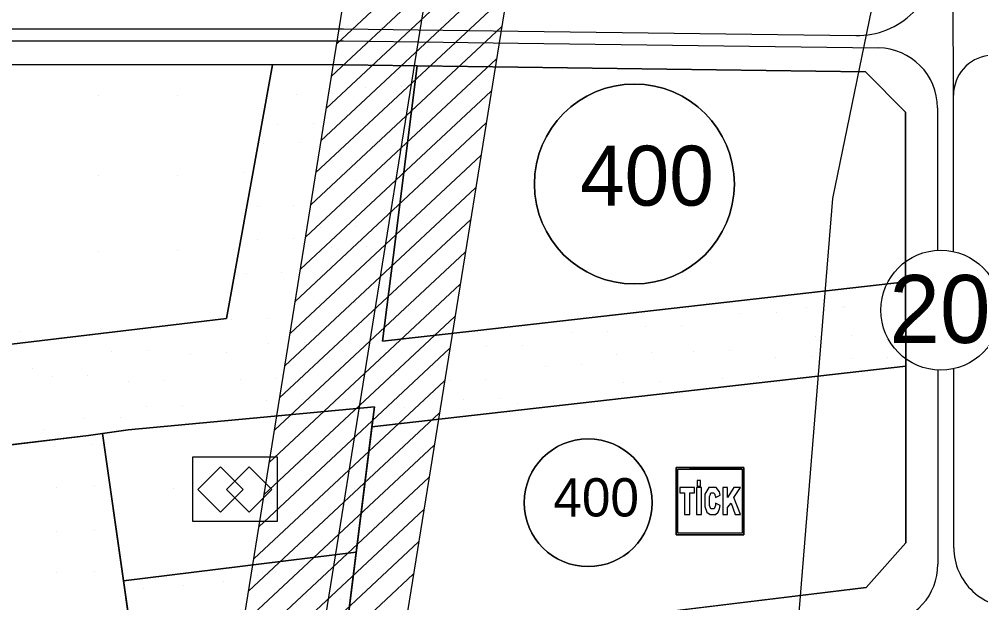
# Model space of a CAD drawing. Extents: x 419109 to 421295, y 4452223 to 4457798.
# Drawn here: x 419571.2 to 419811.7, y 4453711.7 to 4453857.7 of the extents above; entities that cross this region are included whole.
import ezdxf

# ---------------------------------------------------------------- set-up
doc = ezdxf.new("R2010")
doc.units = 0
for name, color, linetype in [('ADAKENARI', 7, 'Continuous'), ('Default', 7, 'Continuous'), ('KALDIRIM', 7, 'Continuous'), ('KD_DAIRE', 7, 'Continuous'), ('KD_YGEN', 7, 'Continuous'), ('LJ_SEMBOL', 7, 'Continuous'), ('PL_AYA_PARK_DINLENME', 7, 'Continuous'), ('PL_EĞİTİM', 7, 'Continuous'), ('PL_KON_MEV_400', 7, 'Continuous'), ('PL_SAY_DINI_TESIS', 7, 'Continuous'), ('PL_SAY_KULTUR_TESIS', 7, 'Continuous'), ('PL_TİCK', 7, 'Continuous'), ('SIT_TR_KULTUR', 7, 'Continuous'), ('SM_TAKS', 7, 'Continuous'), ('SN_KENTSEL_DONUSUM', 7, 'Continuous'), ('TA_ENH_154', 7, 'Continuous'), ('TA_ENH_KORUMA', 7, 'Continuous'), ('TA_ENH_TARAMA', 7, 'Continuous'), ('TR_DINITESIS', 7, 'Continuous'), ('TR_EĞİTİM', 7, 'Continuous'), ('TR_ILKEGITIM', 7, 'Continuous'), ('TR_ORTAEGITIM', 7, 'Continuous'), ('TR_PARKALANI', 7, 'Continuous'), ('TR_TİCK', 7, 'Continuous'), ('TR_YUKSEKYOGUNKONUT', 7, 'Continuous')]:
    doc.layers.add(name, color=color, linetype=linetype)

# ---------------------------------------------------------------- blocks, each defined once
blk = doc.blocks.new('POINT_DISPLAY')
at = {"layer": 'Default'}
blk.add_line((0, 0), (0, 0), dxfattribs=at)

msp = doc.modelspace()

# ---------------------------------------------------------------- linework, layer by layer
at = {"layer": 'ADAKENARI'}
for p, q in [((419490.86, 4453846.36), (419652.25, 4453846.31)), ((419634.56, 4453846.32), (419623.03, 4453782.84)), ((419652.25, 4453846.31), (419695.91, 4453845.73)), ((419670.71, 4453846.06), (419664.72, 4453798.1)), ((419695.91, 4453845.73), (419782.84, 4453844.57)), ((419782.84, 4453844.57), (419792.84, 4453834.44)), ((419792.84, 4453834.44), (419792.92, 4453726.7)), ((419662.1, 4453777.13), (419664.72, 4453798.1)), ((419685.88, 4453779.84), (419792.87, 4453792.02)), ((419623.03, 4453782.84), (419506.18, 4453768.89)), ((419662.1, 4453777.13), (419685.88, 4453779.84)), ((419659.43, 4453755.69), (419792.89, 4453770.88)), ((419660.06, 4453760.73), (419598.46, 4453754.96)), ((419660.06, 4453760.73), (419652.43, 4453699.63)), ((419509.89, 4453744.15), (419588.56, 4453753.54)), ((419588.56, 4453753.54), (419598.46, 4453754.96)), ((419592.02, 4453754.04), (419600.67, 4453693.58)), ((419783, 4453715.49), (419792.92, 4453726.7)), ((419655.51, 4453724.36), (419597.31, 4453717.13)), ((419783, 4453715.49), (419638.85, 4453697.99))]:
    msp.add_line(p, q, dxfattribs=at)
at = {"layer": 'KALDIRIM'}
for p, q in [((419804.84, 4453838.69), (419804.72, 4453884.04)), ((419542.31, 4453855.34), (419652.35, 4453855.31)), ((419652.27, 4453855.31), (419696.03, 4453854.73)), ((419696.03, 4453854.73), (419780.45, 4453853.61)), ((419542.37, 4453852.34), (419652.25, 4453852.31)), ((419652.33, 4453852.31), (419695.99, 4453851.73)), ((419695.99, 4453851.73), (419786.04, 4453850.53)), ((419804.87, 4453799.54), (419804.84, 4453838.69)), ((419800.84, 4453835.54), (419800.87, 4453799.87)), ((419800.89, 4453769.91), (419800.93, 4453721.29)), ((419804.92, 4453725.46), (419804.89, 4453770.24))]:
    msp.add_line(p, q, dxfattribs=at)
for centre, radius, start, end in [((419780.72, 4453873.6), 20, 269.2384, 359.9995), ((419785.84, 4453835.53), 15, 0.0427, 89.2384), ((419814.84, 4453838.7), 10, 97.1689, 180.0425), ((419819.92, 4453725.47), 15, 180.0425, 273.9541), ((419785.93, 4453721.28), 15, 276.4938, 0.0427)]:
    msp.add_arc(centre, radius, start, end, dxfattribs=at)
at = {"layer": 'KD_DAIRE'}
msp.add_circle((419801.66, 4453784.89), 15, dxfattribs=at)
at = {"layer": 'LJ_SEMBOL'}
for points in [[(419735.51, 4453745.55), (419751.97, 4453745.13), (419751.97, 4453729.1), (419735.94, 4453729.1), (419735.94, 4453745.13), (419751.97, 4453745.13), (419735.51, 4453745.55), (419735.51, 4453728.67), (419752.39, 4453728.67), (419752.39, 4453745.55), (419735.51, 4453745.55)], [(419736.39, 4453740.55), (419736.39, 4453739.15), (419737.57, 4453739.15), (419737.57, 4453733.8), (419738.92, 4453733.8), (419738.92, 4453739.15), (419740.11, 4453739.15), (419740.11, 4453740.55), (419736.39, 4453740.55)], [(419740.61, 4453740.55), (419740.61, 4453733.8), (419741.79, 4453733.8), (419741.79, 4453740.55), (419740.61, 4453740.55)], [(419740.78, 4453742.24), (419740.78, 4453740.83), (419741.62, 4453740.83), (419741.62, 4453742.24), (419740.78, 4453742.24)], [(419745.34, 4453736.62), (419745.34, 4453736.05), (419745, 4453735.21), (419744.66, 4453735.21), (419744.16, 4453735.21), (419743.82, 4453736.05), (419743.82, 4453737.46), (419743.82, 4453738.3), (419743.99, 4453738.58), (419744.16, 4453739.15), (419744.66, 4453739.15), (419744.83, 4453739.15), (419745.17, 4453738.87), (419745.17, 4453738.58), (419745.34, 4453738.3), (419745.34, 4453738.02), (419746.52, 4453738.58), (419746.35, 4453739.43), (419745.51, 4453740.55), (419744.83, 4453740.55), (419743.65, 4453740.55), (419742.64, 4453738.87), (419742.64, 4453737.46), (419742.64, 4453735.77), (419743.14, 4453734.37), (419743.99, 4453733.8), (419744.83, 4453733.8), (419745.34, 4453733.8), (419746.01, 4453734.37), (419746.35, 4453735.21), (419746.52, 4453736.05), (419745.34, 4453736.62)], [(419747.19, 4453740.55), (419747.19, 4453733.8), (419748.37, 4453733.8), (419748.37, 4453735.49), (419749.22, 4453736.62), (419750.23, 4453733.8), (419751.58, 4453733.8), (419749.89, 4453738.02), (419751.58, 4453740.55), (419749.89, 4453740.55), (419748.37, 4453738.02), (419748.37, 4453740.55), (419747.19, 4453740.55)]]:
    msp.add_lwpolyline(points, dxfattribs=at)
at = {"layer": 'PL_AYA_PARK_DINLENME'}
for points in [[(419792.89, 4453770.88), (419792.87, 4453792.02), (419685.88, 4453779.84), (419662.1, 4453777.13), (419664.72, 4453798.1), (419670.71, 4453846.06), (419652.25, 4453846.31), (419634.56, 4453846.32), (419623.03, 4453782.84), (419506.35, 4453768.91), (419507.84, 4453758.46), (419367.01, 4453736.1), (419337.02, 4453731.34), (419340.05, 4453710.55), (419510.82, 4453737.67), (419509.89, 4453744.15), (419588.56, 4453753.54), (419592.02, 4453754.04), (419598.46, 4453754.96), (419660.06, 4453760.73), (419659.43, 4453755.69), (419792.89, 4453770.88)], [(419597.31, 4453717.13), (419600.67, 4453693.58), (419638.85, 4453697.99), (419652.43, 4453699.63), (419655.51, 4453724.36), (419597.31, 4453717.13)]]:
    msp.add_lwpolyline(points, dxfattribs=at)
at = {"layer": 'PL_EĞİTİM'}
msp.add_lwpolyline([(419506.35, 4453768.91), (419623.03, 4453782.84), (419634.56, 4453846.32), (419495.26, 4453846.36), (419506.35, 4453768.91)], dxfattribs=at)
at = {"layer": 'PL_KON_MEV_400'}
msp.add_lwpolyline([(419792.87, 4453792.02), (419792.84, 4453834.44), (419782.84, 4453844.57), (419695.91, 4453845.73), (419670.71, 4453846.06), (419664.72, 4453798.1), (419662.1, 4453777.13), (419685.88, 4453779.84), (419792.87, 4453792.02)], dxfattribs=at)
at = {"layer": 'PL_SAY_DINI_TESIS'}
msp.add_lwpolyline([(419592.02, 4453754.04), (419588.56, 4453753.54), (419509.89, 4453744.15), (419510.82, 4453737.67), (419518.63, 4453683.04), (419590.74, 4453692.44), (419600.67, 4453693.58), (419597.31, 4453717.13), (419592.02, 4453754.04)], dxfattribs=at)
at = {"layer": 'PL_SAY_KULTUR_TESIS'}
msp.add_lwpolyline([(419655.51, 4453724.36), (419659.43, 4453755.69), (419660.06, 4453760.73), (419598.46, 4453754.96), (419592.02, 4453754.04), (419597.31, 4453717.13), (419655.51, 4453724.36)], dxfattribs=at)
at = {"layer": 'PL_TİCK'}
msp.add_lwpolyline([(419652.43, 4453699.63), (419783, 4453715.49), (419792.92, 4453726.7), (419792.89, 4453770.88), (419659.43, 4453755.69), (419655.51, 4453724.36), (419652.43, 4453699.63)], dxfattribs=at)
at = {"layer": 'SIT_TR_KULTUR'}
for p, q in [((419621.57, 4453745.69), (419615.91, 4453740.03)), ((419627.22, 4453740.03), (419621.57, 4453745.69)), ((419628.72, 4453745.69), (419623.06, 4453740.03)), ((419634.37, 4453740.03), (419628.72, 4453745.69)), ((419621.57, 4453734.38), (419615.91, 4453740.03)), ((419627.22, 4453740.03), (419621.57, 4453734.38)), ((419628.72, 4453734.38), (419623.06, 4453740.03)), ((419634.37, 4453740.03), (419628.72, 4453734.38))]:
    msp.add_line(p, q, dxfattribs=at)
msp.add_lwpolyline([(419614.68, 4453748.18), (419635.72, 4453748.18), (419635.72, 4453731.97), (419614.68, 4453731.97)], close=True, dxfattribs=at)
msp.add_lwpolyline([(419625.14, 4453742.12), (419623.06, 4453740.03), (419625.14, 4453737.95), (419627.22, 4453740.03), (419625.14, 4453742.12)], dxfattribs=at)
at = {"layer": 'SM_TAKS'}
for centre, radius in [((419725.04, 4453816.46), 25), ((419713.48, 4453736.71), 15.99)]:
    msp.add_circle(centre, radius, dxfattribs=at)
at = {"layer": 'SN_KENTSEL_DONUSUM'}
for p, q in [((419774.68, 4453812.81), (419786.16, 4453868.79)), ((419764.63, 4453689.37), (419774.68, 4453812.81))]:
    msp.add_line(p, q, dxfattribs=at)
at = {"layer": 'TA_ENH_154'}
msp.add_lwpolyline([(421244.23, 4452871.73), (420603.45, 4452866.93), (420104.11, 4452747.15), (419709.07, 4452649.72), (419353.3, 4452559.56), (419284.53, 4452601.29), (419287.68, 4452599.87), (419484.08, 4452691.72), (419833.95, 4454863.94), (419862.83, 4455014.24)], dxfattribs=at)
at = {"layer": 'TA_ENH_KORUMA'}
msp.add_line((419466.02, 4452705.35), (419814.25, 4454867.42), dxfattribs=at)
msp.add_lwpolyline([(419883.15, 4455014.02), (419853.65, 4454860.46), (419502.14, 4452678.09), (419329.55, 4452597.37), (419356.51, 4452581.01), (419704.22, 4452669.12), (420099.38, 4452766.58), (420601.01, 4452886.92), (421244.44, 4452891.74)], dxfattribs=at)
at = {"layer": 'TA_ENH_TARAMA'}
for p, q in [((419650.62, 4453851.54), (419698.32, 4453896.12)), ((419649.32, 4453843.49), (419697.02, 4453888.07)), ((419648.03, 4453835.43), (419695.73, 4453880.01)), ((419646.73, 4453827.37), (419694.43, 4453871.95)), ((419645.43, 4453819.32), (419693.13, 4453863.89)), ((419644.13, 4453811.26), (419691.83, 4453855.84)), ((419642.84, 4453803.2), (419690.54, 4453847.78)), ((419641.54, 4453795.15), (419689.24, 4453839.72)), ((419640.24, 4453787.09), (419687.94, 4453831.67)), ((419638.94, 4453779.03), (419686.64, 4453823.61)), ((419637.65, 4453770.97), (419685.35, 4453815.55)), ((419636.35, 4453762.92), (419684.05, 4453807.49)), ((419635.05, 4453754.86), (419682.75, 4453799.44)), ((419633.75, 4453746.8), (419681.45, 4453791.38)), ((419632.45, 4453738.75), (419680.15, 4453783.32)), ((419631.16, 4453730.69), (419678.86, 4453775.27)), ((419629.86, 4453722.63), (419677.56, 4453767.21)), ((419628.56, 4453714.57), (419676.26, 4453759.15)), ((419627.26, 4453706.52), (419674.96, 4453751.1)), ((419625.97, 4453698.46), (419673.67, 4453743.04)), ((419624.67, 4453690.4), (419672.37, 4453734.98)), ((419623.37, 4453682.35), (419671.07, 4453726.92)), ((419622.07, 4453674.29), (419669.77, 4453718.87))]:
    msp.add_line(p, q, dxfattribs=at)
at = {"layer": 'TR_TİCK'}
for points in [[(419652.43, 4453699.63), (419783, 4453715.49), (419792.92, 4453726.7), (419792.89, 4453770.88), (419659.43, 4453755.69), (419655.51, 4453724.36), (419652.43, 4453699.63)], [(419735.51, 4453745.55), (419752.39, 4453745.55), (419752.39, 4453728.67), (419735.51, 4453728.67), (419735.51, 4453745.55)]]:
    msp.add_lwpolyline(points, dxfattribs=at)
for start, end in [(0, 180), (180, 0)]:
    msp.add_arc((419713.48, 4453736.71), 15.99, start, end, dxfattribs=at)
at = {"layer": 'TR_YUKSEKYOGUNKONUT'}
msp.add_lwpolyline([(419662.1, 4453777.13), (419685.88, 4453779.84), (419792.87, 4453792.02), (419792.84, 4453834.44), (419782.84, 4453844.57), (419695.91, 4453845.73), (419670.71, 4453846.06), (419664.72, 4453798.1), (419662.1, 4453777.13)], dxfattribs=at)
for start, end in [(0, 180), (180, 0)]:
    msp.add_arc((419725.04, 4453816.46), 25, start, end, dxfattribs=at)

# ---------------------------------------------------------------- block references
at = {"layer": 'TR_DINITESIS', "xscale": 0.1, "yscale": 0.10000000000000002}
for p in [(419580.1, 4453750.87), (419589.67, 4453751.2), (419580.56, 4453740.59), (419590.13, 4453740.91), (419580.56, 4453729.5), (419590.13, 4453729.82), (419580.56, 4453719.26), (419590.13, 4453719.59)]:
    msp.add_blockref('POINT_DISPLAY', p, dxfattribs=at)
at = {"layer": 'TR_EĞİTİM', "xscale": 0.1, "yscale": 0.10000000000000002}
for p in [(419591.03, 4453838.61), (419610.79, 4453838.61), (419591.03, 4453818.61), (419610.79, 4453818.61), (419591.03, 4453799.54), (419610.79, 4453799.76), (419571.24, 4453779.62), (419591.48, 4453779.62)]:
    msp.add_blockref('POINT_DISPLAY', p, dxfattribs=at)
at = {"layer": 'TR_ILKEGITIM', "xscale": 0.1, "yscale": 0.10000000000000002}
for p in [(419591.03, 4453838.61), (419610.79, 4453838.61), (419591.03, 4453818.61), (419610.79, 4453818.61), (419591.03, 4453799.54), (419610.79, 4453799.76), (419571.24, 4453779.62), (419591.48, 4453779.62)]:
    msp.add_blockref('POINT_DISPLAY', p, dxfattribs=at)
at = {"layer": 'TR_ORTAEGITIM', "xscale": 0.1, "yscale": 0.10000000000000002}
for p in [(419609.91, 4453740.16), (419632.14, 4453740.16), (419655.08, 4453740.16), (419609.91, 4453719.19), (419632.14, 4453719.19), (419655.08, 4453719.19)]:
    msp.add_blockref('POINT_DISPLAY', p, dxfattribs=at)
at = {"layer": 'TR_PARKALANI', "xscale": 0.1, "yscale": 0.10000000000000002}
for p in [(419649.5, 4453839.16), (419657.88, 4453840.66), (419666.86, 4453840.96), (419640.51, 4453838.86), (419666.26, 4453831.97), (419635.72, 4453831.38), (419644.71, 4453831.68), (419657.28, 4453831.68), (419632.43, 4453826.59), (419641.41, 4453826.88), (419646.5, 4453820.3), (419655.49, 4453820.6), (419627.31, 4453819.28), (419664.47, 4453817.6), (419655.49, 4453817.3), (419630.93, 4453810.72), (419639.92, 4453811.02), (419646.5, 4453805.63), (419655.49, 4453805.93), (419630.93, 4453802.63), (419639.92, 4453802.93), (419658.18, 4453800.84), (419624.75, 4453800.11), (419649.2, 4453800.54), (419627.94, 4453793.95), (419636.92, 4453794.25), (419646.2, 4453786.46), (419655.19, 4453786.76), (419751.59, 4453784.07), (419760.58, 4453784.37), (419768.06, 4453785.57), (419777.04, 4453785.87), (419777.64, 4453785.57), (419786.63, 4453785.87), (419624.35, 4453782.57), (419633.33, 4453782.87), (419709.38, 4453779.28), (419718.36, 4453779.58), (419727.94, 4453780.78), (419736.92, 4453781.08), (419642.61, 4453776.88), (419770.46, 4453778.38), (419779.44, 4453778.68), (419594.41, 4453774.49), (419603.39, 4453774.79), (419633.63, 4453776.58), (419688.12, 4453775.69), (419697.1, 4453775.99), (419739.92, 4453774.49), (419748.9, 4453774.79), (419614.17, 4453773.89), (419623.15, 4453774.19), (419648.9, 4453772.99), (419657.88, 4453773.29), (419669.26, 4453773.59), (419678.24, 4453773.89), (419720.46, 4453773.89), (419729.44, 4453774.19), (419760.28, 4453772.99), (419769.26, 4453773.29), (419779.44, 4453772.69), (419788.42, 4453772.99), (419574.64, 4453770.3), (419702.79, 4453770.9), (419711.77, 4453771.19), (419579.44, 4453768.2), (419588.42, 4453768.5), (419598.6, 4453767), (419607.58, 4453767.3), (419626.44, 4453767.6), (419635.42, 4453767.9), (419665.07, 4453768.5), (419674.05, 4453768.8), (419678.84, 4453767.3), (419687.82, 4453767.6), (419731.24, 4453767), (419747.1, 4453767.9), (419756.09, 4453768.2), (419722.25, 4453766.7), (419633.03, 4453762.21), (419642.01, 4453762.51), (419643.81, 4453762.21), (419652.79, 4453762.51), (419682.43, 4453762.51), (419691.41, 4453762.81), (419603.09, 4453760.72), (419612.07, 4453761.01), (419667.46, 4453760.42), (419676.44, 4453760.72), (419695.91, 4453761.61), (419704.89, 4453761.91), (419587.52, 4453757.72), (419596.5, 4453758.02), (419577.64, 4453755.03), (419635.37, 4453719.33), (419651.38, 4453721.12), (419622.34, 4453717.08), (419630.87, 4453718.58), (419638.51, 4453717.08), (419646.89, 4453717.83), (419602.43, 4453715.29), (419612.31, 4453715.88), (419629.38, 4453715.14), (419643.15, 4453713.49), (419651.53, 4453712.59)]:
    msp.add_blockref('POINT_DISPLAY', p, dxfattribs=at)

# ---------------------------------------------------------------- texts
at = {"layer": 'KD_YGEN'}
msp.add_text('20', height=17, dxfattribs=at).set_placement((419788.81, 4453776.69))
at = {"layer": 'SM_TAKS'}
for height, p in [(15, (419711.45, 4453811.06)), (9.593, (419704.79, 4453733.26))]:
    msp.add_text('400', height=height, dxfattribs=at).set_placement(p)

doc.saveas('drawing.dxf')
